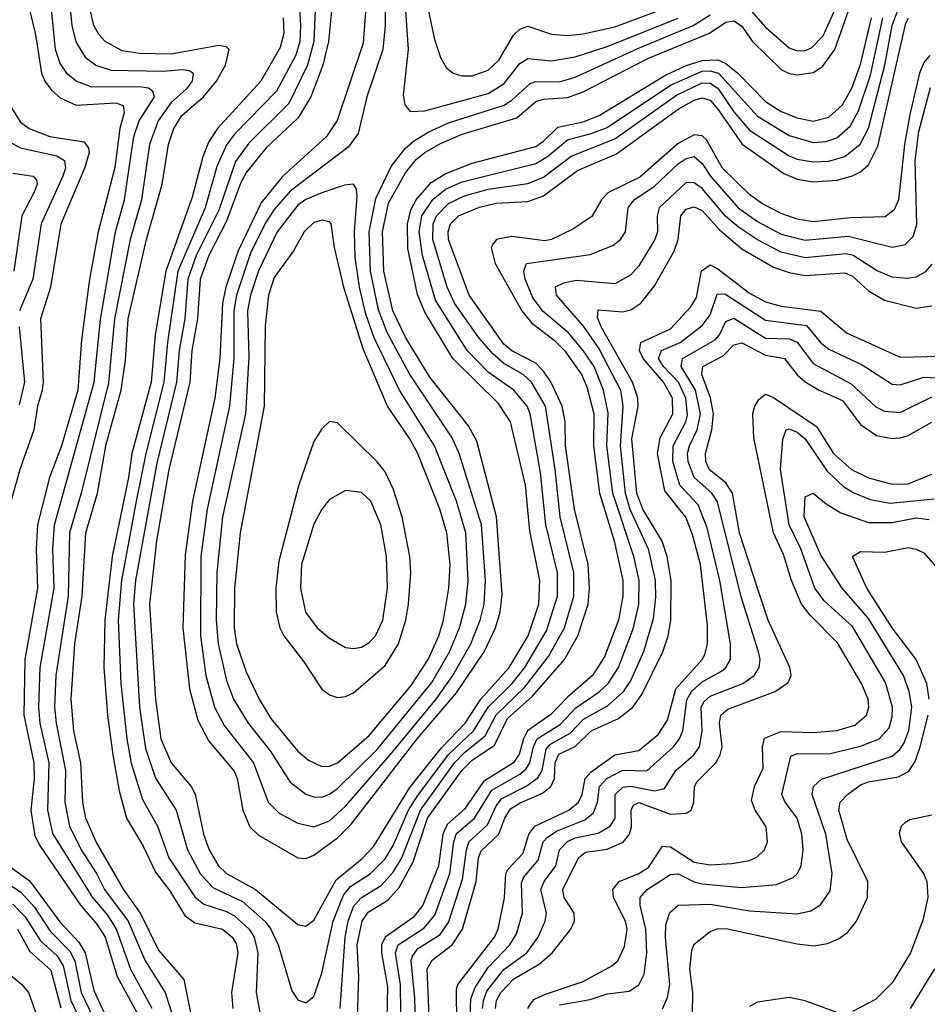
# Model space of a CAD drawing. Header units: inches. Extents: x 884549 to 1028252, y 526810 to 653624.
# Tile 409 of 656: x 915508 to 917798, y 632320 to 634805. Entities that reach past the tile are written whole.
import ezdxf

# ---------------------------------------------------------------- set-up
doc = ezdxf.new("R2010")
doc.units = ezdxf.units.IN
doc.header["$MEASUREMENT"] = 0
doc.layers.add('A9613', color=7, linetype='Continuous')

msp = doc.modelspace()

# ---------------------------------------------------------------- linework, layer by layer
at = {"layer": 'A9613', "color": 5}
for points, elevation in [([(916209.5, 634909.5), (916216.3, 634790), (916214.6, 634750), (916204.9, 634715.1), (916155.5, 634624.5), (916050, 634516), (916030, 634489.5), (916005.5, 634434.5), (915975.9, 634330), (915906.8, 634170), (915880.9, 633990), (915871.6, 633890), (915825.9, 633710), (915802, 633590), (915765, 633390), (915756.3, 633290), (915762.8, 633130), (915778.2, 632990), (915789.1, 632929.1), (915817.3, 632837.3), (915855.1, 632770), (915883.8, 632690), (915950, 632591.2), (915972.6, 632572.6), (916030, 632554.8), (916050, 632543.6), (916086.9, 632510), (916099.1, 632490), (916108.3, 632450), (916104.5, 632350), (916115.1, 632290)], 3040), ([(915842.2, 632310), (915788.2, 632408.2), (915752.2, 632510), (915730, 632544.9), (915692.2, 632590), (915591, 632751), (915578.5, 632810), (915581.8, 632930), (915559, 633030), (915555.6, 633070), (915559.2, 633170), (915594.6, 633370), (915591.2, 633470), (915595.7, 633530), (915695.7, 633890), (915711.8, 634048.2), (915749.8, 634270), (915771.8, 634350), (915795.6, 634510), (915809.6, 634550), (915847.8, 634610), (915843.6, 634623.6), (915832.6, 634632.6), (915810, 634635.9), (915690, 634634.4), (915650.1, 634650), (915627.9, 634667.9), (915610, 634694.1), (915597.6, 634730), (915581.3, 634901.3)], 2940), ([(916300.3, 634890), (916287.2, 634750), (916272.4, 634690), (916242.7, 634610), (916210, 634556.7), (916130, 634481.9), (916079.8, 634420.2), (916066, 634394), (916030, 634296.5), (915985.4, 634210), (915963.5, 634150), (915956.2, 634050), (915941.7, 633970), (915937.4, 633890), (915884.1, 633670), (915853.2, 633490), (915835.2, 633330), (915850.7, 633090), (915863.9, 632990), (915889.7, 632929.7), (915940.4, 632870), (915950.5, 632850.5), (915971.9, 632750), (915985.7, 632710), (916009.4, 632670), (916029.3, 632650), (916102.9, 632610), (916210, 632521.9), (916230, 632517.3), (916250, 632532.3), (916306, 632634), (916372.2, 632687.8), (916401.1, 632718.9), (916492.3, 632867.7), (916572.5, 632967.5), (916632.1, 633030), (916671.9, 633090), (916743.4, 633170), (916791.4, 633250), (916817.8, 633330), (916820.6, 633390), (916795, 633515), (916784.2, 633630), (916746.6, 633790), (916716.2, 633836.2), (916601.2, 633950), (916530, 634066.5), (916511.7, 634111.7), (916487.4, 634227.4), (916486.3, 634290), (916495.1, 634324.9), (916508, 634350), (916546, 634394), (916582.8, 634417.2), (916650, 634443), (916810, 634485.1), (916830, 634498.3), (916866.1, 634533.9), (916930, 634547.6), (916970, 634562.9), (917136.2, 634663.8), (917190, 634689.4), (917230, 634702), (917270, 634703.6), (917290, 634694.3), (917320.2, 634670), (917390, 634598.5), (917430, 634573), (917470, 634557.4), (917510, 634548.9), (917550, 634559.1), (917584, 634590), (917608, 634632), (917630, 634691.9), (917657.5, 634810)], 3080), ([(916477.1, 634890), (916488, 634730), (916475.7, 634615.7), (916479.8, 634590), (916493.3, 634573.3), (916530, 634575.4), (916690, 634618.6), (916730, 634643.3), (916770, 634694.1), (916790, 634707.2), (916850, 634701.3), (916910, 634711.2), (916990, 634737.2), (917170, 634808.6)], 3160), ([(916523.2, 634903.2), (916554.7, 634754.7), (916569.4, 634709.4), (916584.4, 634684.4), (916601.8, 634670), (916623.2, 634663.2), (916650, 634662.9), (916690, 634677.3), (916717.2, 634702.8), (916754.4, 634765.6), (916770, 634781.3), (916790, 634788.4), (916850, 634768.3), (916890, 634765.2), (916930, 634769), (917010, 634787.1), (917150, 634838.8)], 3180), ([(916254.7, 634870), (916250.4, 634750), (916234.3, 634690), (916186.9, 634593.1), (916086.4, 634493.6), (916052.5, 634447.5), (916010, 634323.9), (915953.4, 634210), (915931.7, 634150), (915924.2, 634050), (915909.9, 633970), (915903.8, 633890), (915853.9, 633686.1), (915799.9, 633390), (915794.5, 633330), (915810, 633070), (915825.4, 632965.4), (915850, 632890.7), (915902.4, 632810), (915930.9, 632710), (915963.1, 632650), (915995, 632615), (916070, 632579.6), (916128.2, 632528.2), (916141.8, 632510), (916160.4, 632470), (916194.4, 632354.4), (916210, 632331.6), (916230, 632323.6), (916250, 632339.6), (916252.9, 632347.1), (916270, 632399), (916298.8, 632530), (916324.6, 632595.4), (916342.7, 632617.3), (916393.2, 632650), (916430, 632687.5), (916450, 632720.9), (916489.2, 632810), (916512.8, 632847.2), (916589.6, 632950.4), (916652.8, 633010), (916690.3, 633070), (916750.4, 633129.6), (916782.5, 633170), (916837.7, 633262.3), (916865, 633350), (916865, 633410), (916835.6, 633530), (916822.1, 633662.1), (916796.2, 633810), (916788.2, 633830), (916754.8, 633870), (916690, 633915.6), (916637.4, 633970), (916557.1, 634097.1), (916524.7, 634210), (916515.8, 634270), (916522.3, 634310), (916550, 634351.5), (916582.5, 634377.5), (916624.3, 634395.7), (916810, 634442), (916840, 634460), (916890, 634502), (916950, 634517.4), (916990, 634533.1), (917150, 634639.5), (917230, 634674.9), (917250, 634676.2), (917271.2, 634670), (917370, 634561.8), (917450, 634512.9), (917510, 634495.3), (917542.3, 634497.7), (917570, 634506.9), (917603.6, 634536.4), (917624.8, 634575.2), (917654.7, 634665.3), (917686.4, 634810)], 3060), ([(916383.9, 634870), (916374.2, 634745.8), (916309.3, 634550.7), (916281.9, 634510), (916170.6, 634409.4), (916117.4, 634342.6), (916058.7, 634221.3), (916027.9, 634130), (916019.3, 634090), (916013, 633950), (916000.2, 633850), (915944.1, 633590), (915925.7, 633454.3), (915919.8, 633270), (915936.6, 633116.6), (915957.1, 633037.1), (915984.7, 632984.7), (916048.6, 632908.6), (916056.6, 632890), (916071.1, 632810), (916088.3, 632768.3), (916110, 632746.7), (916210, 632690.1), (916230, 632688.5), (916250, 632696.4), (916310, 632740.2), (916344.7, 632775.3), (916510.8, 632990), (916610, 633105.9), (916679.7, 633210), (916708.6, 633270), (916720.5, 633310), (916725.4, 633354.6), (916711.4, 633550), (916661.2, 633741.2), (916640.3, 633780.3), (916542.7, 633902.7), (916482.3, 634002.3), (916449.8, 634070), (916426.9, 634170), (916423.4, 634270), (916438.1, 634341.9), (916481.2, 634418.8), (916508.1, 634451.9), (916530, 634470), (916570, 634492.8), (916624.2, 634515.8), (916762.6, 634557.4), (916810, 634598.7), (916830, 634604.7), (916890, 634608.9), (916930, 634622.9), (917092.8, 634707.2), (917249.1, 634770.9), (917290, 634798.8), (917310, 634802.4), (917329.1, 634789.1), (917357.4, 634750), (917430, 634679.6), (917450, 634668.9), (917470, 634665.6), (917510, 634671.3), (917533.5, 634686.5), (917565.1, 634730), (917600.8, 634830)], 3120), ([(916429.1, 634870), (916429.8, 634790), (916424.6, 634730), (916383.4, 634610), (916361.9, 634518.1), (916336.4, 634483.6), (916190, 634372.6), (916150, 634326.4), (916127.8, 634292.2), (916090, 634216.2), (916055.1, 634110), (916048.2, 634070), (916048.3, 633950), (916037.1, 633830), (915980.9, 633570), (915964.8, 633450), (915963.6, 633250), (915977.3, 633150), (915999.4, 633070), (916023.7, 633023.7), (916097.4, 632930), (916135, 632830), (916162.7, 632802.7), (916210, 632777.7), (916250, 632767.9), (916290, 632783.2), (916330, 632820.4), (916443, 632950), (916558.8, 633090), (916600.7, 633150), (916646, 633230), (916670.2, 633290), (916679.8, 633330), (916683, 633390), (916673.6, 633530), (916616.8, 633710), (916599.2, 633750), (916491.5, 633911.5), (916435.5, 634015.5), (916413, 634073), (916393.2, 634170), (916390, 634270), (916406.3, 634353.7), (916445.6, 634434.4), (916480.2, 634479.8), (916501.8, 634498.2), (916538.8, 634521.2), (916590, 634544.4), (916730.4, 634589.6), (916750, 634601.6), (916795.7, 634644.3), (916810, 634648.8), (916870, 634648.4), (916910, 634659.6), (917067.8, 634732.2), (917207.6, 634790), (917250, 634817)], 3140), ([(915633.5, 634850), (915638.9, 634790), (915649.2, 634749.2), (915673.3, 634710), (915699.8, 634690), (915738, 634678), (915870, 634674.7), (915919, 634679), (915936.6, 634676.6), (915945.5, 634670), (915942.6, 634650), (915927.5, 634630), (915890, 634596.2), (915857.1, 634550), (915835.6, 634490), (915814.9, 634350), (915786.6, 634250), (915747.3, 634050), (915731.4, 633888.6), (915662.5, 633610), (915633.5, 633510), (915630.4, 633350), (915598.8, 633150), (915595.8, 633070), (915599.3, 633030), (915623.4, 632910), (915621.3, 632830), (915633, 632770), (915662.7, 632710), (915701.8, 632650), (915721.7, 632610), (915781.5, 632530), (915824.1, 632430), (915874.4, 632350), (915925, 632190)], 2960), ([(916316.4, 632310), (916329.4, 632490), (916336.6, 632530), (916351, 632569), (916370, 632589.8), (916419.8, 632620.2), (916450, 632653.3), (916472.1, 632690), (916519.4, 632810), (916604.7, 632930), (916630, 632955.9), (916682.6, 632997.4), (916710, 633050.9), (916781, 633119), (916842.4, 633197.6), (916882.6, 633270), (916906.2, 633350), (916906.5, 633410), (916871.8, 633550), (916859.5, 633670), (916835.1, 633830), (916799.5, 633890), (916778.5, 633910), (916730, 633937.5), (916701.7, 633961.7), (916664.8, 634004.8), (916605.1, 634090), (916586.5, 634130), (916550.7, 634250), (916551.3, 634290), (916559.6, 634310), (916590, 634341.3), (916630, 634360.8), (916690, 634377.1), (916790, 634391.5), (916830, 634408), (916899.2, 634460.8), (917010, 634504.2), (917165.6, 634614.4), (917230, 634645.5), (917250, 634644.5), (917270, 634632), (917310, 634572.4), (917350, 634526.3), (917450, 634461.6), (917470, 634452.8), (917510, 634446), (917550, 634447.7), (917590, 634459.8), (917628.8, 634491.2), (917650, 634531.3), (917691.2, 634690), (917709.5, 634790), (917730, 634844.2)], 3040), ([(917330, 634855.1), (917390, 634786.1), (917450, 634734.2), (917470, 634726.5), (917490, 634726.9), (917506.1, 634733.9), (917535.5, 634764.5), (917574.2, 634850)], 3140), ([(915532.8, 634830), (915547.7, 634767.8), (915562.8, 634670), (915570.7, 634650), (915587.5, 634627.5), (915610, 634607.6), (915650, 634589.3), (915750, 634595.2), (915768.6, 634588.6), (915771.2, 634570), (915760.5, 634530), (915747.7, 634432.3), (915706.1, 634270), (915683.7, 634150), (915663.3, 633996.7), (915654.6, 633870), (915612.8, 633730), (915582.9, 633650), (915552.5, 633530), (915548.9, 633470), (915552.7, 633370), (915520.9, 633190), (915517.8, 633050), (915543.2, 632930), (915544.2, 632890), (915536, 632810), (915545.6, 632745.6), (915559, 632719), (915661, 632570), (915702.4, 632522.4), (915723.5, 632490), (915753.3, 632390), (915808, 632290)], 2920), ([(915945.3, 632270), (915922.9, 632382.9), (915858.1, 632458.1), (915812.5, 632550), (915770, 632610.5), (915700.8, 632730), (915674.9, 632790), (915666.8, 632830), (915662.2, 632930), (915644.2, 633010), (915637.2, 633090), (915646.7, 633230), (915665.1, 633350), (915674.7, 633510), (915703.8, 633610), (915726.3, 633733.7), (915763.7, 633870), (915774.6, 633945.4), (915781.6, 634050), (915827.4, 634250), (915866.9, 634390), (915883.5, 634490), (915896.3, 634530), (915916.5, 634563.5), (915971.3, 634610), (916004.5, 634650), (916027.3, 634690), (916036.1, 634730), (916030, 634736.9), (916010, 634740.1), (915890, 634718.2), (915810, 634719.7), (915766.6, 634726.6), (915723.3, 634750), (915707.3, 634767.3), (915695.1, 634790), (915685.4, 634830)], 2980), ([(916172.9, 634810), (916174, 634770), (916165.2, 634734.8), (916116.4, 634650), (916007.2, 634530), (915984.1, 634495.9), (915970, 634459.1), (915943.3, 634356.7), (915876.4, 634170), (915849.3, 634010), (915839.3, 633890), (915790.4, 633710), (915782.2, 633650), (915741.3, 633450), (915722.3, 633290), (915719.7, 633170), (915729, 633050), (915742.7, 632950), (915759.1, 632859.1), (915777.5, 632790), (915819.3, 632719.3), (915850, 632654.1), (915886.8, 632606.8), (915924.4, 632544.4), (915950, 632525.5), (916019.6, 632510), (916044.3, 632490), (916053.7, 632473.7), (916058.6, 632450), (916042.5, 632350), (916045.3, 632310)], 3020), ([(916360.6, 632290), (916363.4, 632390), (916359.3, 632470), (916371.8, 632530), (916387.6, 632552.4), (916436.7, 632583.3), (916465.1, 632614.9), (916500.5, 632679.5), (916537.3, 632790), (916623.4, 632910), (916650, 632936.4), (916705.7, 632974.3), (916738.9, 633041.1), (916802.3, 633097.7), (916883, 633190), (916916.7, 633250), (916942.8, 633330), (916945.8, 633370), (916942.5, 633430), (916908, 633570), (916885.6, 633730), (916884.4, 633790), (916877.1, 633830), (916849.2, 633889.2), (916830, 633918.4), (916810, 633937.9), (916750, 633969.1), (916730, 633986.1), (916641.7, 634110), (916590, 634250), (916588.9, 634270), (916595.4, 634290), (916615.4, 634310), (916667.9, 634332.1), (916710, 634341.6), (916790, 634346.4), (916830, 634360.7), (916915.7, 634424.3), (917013.9, 634466.1), (917170, 634579.2), (917210, 634602), (917230, 634607.9), (917250, 634601.5), (917270, 634579.4), (917331.1, 634491.1), (917436.7, 634416.7), (917470, 634402.7), (917510, 634395.6), (917570, 634399.9), (917610, 634410.6), (917630, 634420.7), (917650, 634438.8), (917673.8, 634486.2), (917744, 634796), (917751.1, 634808.9)], 3020), ([(917805.1, 634714.9), (917790, 634697.2), (917779, 634670), (917754.6, 634565.4), (917740.8, 634490), (917726, 634350), (917715.2, 634324.8), (917692.3, 634307.7), (917604.7, 634304.7), (917510, 634295), (917470, 634301.5), (917430, 634315.5), (917380.9, 634340.9), (917350, 634364), (917281.9, 634430), (917241.5, 634501.5), (917230, 634511.7), (917210, 634514.6), (917170, 634492.2), (917072.5, 634407.5), (916992.3, 634367.7), (916975.9, 634350), (916952, 634308), (916903.4, 634276.6), (916850, 634250.4), (916833.3, 634246.7), (916750, 634257.6), (916710.7, 634250), (916701.7, 634238.3), (916697.3, 634230), (916707.9, 634190), (916775.1, 634070), (916799.7, 634039.7), (916856.5, 633996.5), (916882.9, 633970), (916926, 633910), (916938.8, 633878.8), (916956.9, 633810), (916956.1, 633730), (916971.3, 633610), (917008.3, 633490), (917030.2, 633390), (917030, 633350), (917019.4, 633290), (916983.3, 633196.7), (916953.7, 633150), (916890, 633095), (916848.5, 633051.5), (916789.4, 633010.6), (916779, 632990), (916768.7, 632951.3), (916753.6, 632930), (916677.9, 632882.1), (916630, 632812.9), (916586.3, 632773.7), (916575.7, 632750), (916564.7, 632670), (916525, 632570), (916500.5, 632539.5), (916429.8, 632490), (916421.2, 632470), (916420.6, 632450), (916435.9, 632364.1), (916433.5, 632246.5)], 2980), ([(916470.7, 632230), (916468.4, 632370), (916456.1, 632450), (916463, 632470), (916527.5, 632512.5), (916555.1, 632544.9), (916593.3, 632650), (916603, 632730), (916610, 632751.2), (916655.5, 632790), (916699.7, 632860.3), (916770, 632900.6), (916785.7, 632914.3), (916795.1, 632930), (916804.2, 632970), (916814, 632990), (916872.4, 633027.6), (916911.4, 633068.6), (916970, 633108.5), (916993.2, 633130), (917018.8, 633170), (917057.1, 633270), (917070, 633330), (917071.2, 633390), (917058, 633450), (917004.4, 633610), (916989.6, 633730), (916992.7, 633812.7), (916981.3, 633870), (916957.2, 633930), (916930, 633970.3), (916893.6, 634013.6), (916828.7, 634068.7), (916803.1, 634103.1), (916783.2, 634150), (916780.1, 634170), (916786.6, 634190), (916947.2, 634212.8), (917005.1, 634234.9), (917023.8, 634250), (917036.4, 634270), (917043.6, 634330), (917058.6, 634350), (917110, 634384.5), (917170, 634441), (917190, 634454.8), (917210, 634459.4), (917230, 634442.4), (917251.4, 634410), (917321.2, 634330), (917370, 634295.6), (917430, 634263.5), (917490, 634248.3), (917598.3, 634258.3), (917709.4, 634230.6), (917742.4, 634237.6), (917762.4, 634257.6), (917772.2, 634287.8), (917768.2, 634450), (917777.1, 634522.9), (917806.4, 634633.6)], 2960), ([(915485.4, 634585.4), (915510, 634546), (915531.8, 634530), (915583.5, 634510), (915670, 634496.8), (915681.1, 634481.1), (915683.4, 634470), (915671.8, 634431.8), (915611.3, 634288.7), (915585.2, 634130), (915560.2, 634050), (915567.3, 633890), (915564.7, 633870), (915552.9, 633830), (915543.6, 633770), (915507.8, 633670), (915463.6, 633510)], 2880), ([(915478.6, 634498.6), (915510, 634481.7), (915601.1, 634461.1), (915620.8, 634450), (915623.5, 634430), (915616.3, 634410), (915562, 634290), (915540.6, 634150), (915507.2, 634070)], 2860), ([(915490, 634417.5), (915541.3, 634410), (915550, 634400.4), (915551.9, 634390), (915544.5, 634370), (915513, 634310), (915493, 634170)], 2840), ([(917810, 634188.1), (917792.4, 634167.6), (917770, 634155.5), (917748.4, 634151.6), (917710, 634155.3), (917670, 634172.4), (917611.1, 634210), (917593.9, 634213.9), (917490, 634204.1), (917430, 634218.5), (917370, 634249.8), (917321.7, 634281.7), (917289.3, 634309.3), (917230, 634378.9), (917210, 634393.4), (917190, 634394), (917121.7, 634330), (917116.6, 634310), (917117.2, 634270), (917111, 634250), (917070, 634183.5), (917050, 634160.9), (917010, 634138.7), (916912.8, 634147.2), (916879.9, 634140.1), (916859.5, 634130), (916861.3, 634110), (916930, 634031.9), (916970, 633973.8), (917024.2, 633870), (917030.3, 633830), (917023, 633730), (917035.5, 633610), (917048, 633570), (917093.9, 633470), (917111.8, 633390), (917112.7, 633347.3), (917106.8, 633293.2), (917081.9, 633210), (917050, 633138.5), (917030, 633107.8), (916990, 633072.5), (916930, 633039), (916896.5, 633003.5), (916844.6, 632975.4), (916835.9, 632964.1), (916825.2, 632910), (916814, 632890), (916790, 632872.6), (916722.4, 632837.6), (916710, 632822), (916687.3, 632772.7), (916641.6, 632730), (916634.4, 632710), (916624.4, 632635.6), (916590, 632528.3), (916566.5, 632493.5), (916510, 632458.5), (916498.3, 632441.7), (916494.8, 632430), (916504.1, 632335.9), (916507.3, 632212.7)], 2940), ([(916545.1, 632190), (916535.8, 632410), (916548.3, 632431.7), (916599.3, 632470), (916625, 632510), (916659.9, 632630), (916665.7, 632690), (916672.5, 632707.5), (916716.6, 632750), (916731.9, 632790), (916746.5, 632813.5), (916771, 632829), (916827, 632853), (916848.1, 632870), (916857.3, 632890), (916859.4, 632930), (916868.3, 632951.7), (916910, 632970.9), (916950.3, 633010), (917018.9, 633041.1), (917055.3, 633070), (917077.9, 633102.1), (917131, 633210), (917144.8, 633250), (917151.4, 633288.6), (917151.9, 633390), (917141.8, 633450), (917129.1, 633489.1), (917080.4, 633570), (917065.7, 633610), (917052.9, 633747.1), (917068.8, 633830), (917068, 633850), (917054.6, 633890), (916975.4, 634030), (916966.4, 634053.6), (916967.6, 634072.4), (917030, 634068), (917050, 634072.6), (917075.8, 634090), (917110, 634133.6), (917159.3, 634220.7), (917170, 634250), (917176.4, 634310), (917190, 634327), (917210, 634332.8), (917230, 634323.6), (917274.3, 634274.3), (917330, 634226.4), (917410, 634180.1), (917450, 634166.6), (917490, 634159.7), (917590, 634166.1), (917610, 634157.6), (917650, 634120.4), (917690, 634096.9), (917770, 634077.1), (917810, 634082.5)], 2920), ([(916610.7, 632270), (916610, 632358.4), (916613.5, 632370), (916706, 632490), (916715.1, 632510), (916731.1, 632588.9), (916734.8, 632650), (916739.8, 632660.2), (916778, 632702), (916793, 632750), (916807.8, 632770), (916893.5, 632810), (916918.4, 632830), (916927.4, 632850), (916935.2, 632890), (916950, 632906.5), (917010, 632949.8), (917070, 632960.8), (917119.2, 633000.8), (917142.6, 633037.4), (917163.8, 633116.2), (917229.9, 633190), (917237, 633203), (917243.6, 633230), (917243.7, 633276.3), (917225.8, 633430), (917205.7, 633505.7), (917189.2, 633549.2), (917136.3, 633616.3), (917117.8, 633710), (917124, 633750), (917156.5, 633810), (917155.1, 633850), (917132.9, 633890), (917080.9, 633950), (917071.9, 633970), (917075, 633990), (917150, 634025), (917200.4, 634079.6), (917215.9, 634104.1), (917228.7, 634171.3), (917250, 634186), (917270, 634176.6), (917350, 634114.8), (917390, 634092.6), (917430, 634081.8), (917529.6, 634069.6), (917594.8, 634014.8), (917730, 633953.1), (917830, 633955.5)], 2880), ([(916644.4, 632290), (916646.2, 632333.8), (916657.1, 632362.9), (916690, 632412.8), (916744.6, 632470), (916761.8, 632498.2), (916776.4, 632550), (916774.2, 632625.8), (916779.6, 632640.4), (916816, 632684), (916829.3, 632730), (916838.7, 632741.3), (916862.7, 632757.3), (916934, 632786), (916956.2, 632803.8), (916966.3, 632830), (916971.2, 632870), (916989.3, 632890), (917030, 632910.7), (917090.2, 632909.8), (917158.1, 632970), (917173.2, 632990), (917181.3, 633010), (917191.3, 633088.7), (917203.2, 633110), (917230, 633133.6), (917279, 633161), (917289.9, 633170), (917301.4, 633190), (917301.8, 633230), (917274.6, 633390), (917243, 633523), (917220.4, 633580.4), (917173.9, 633630), (917156.4, 633690), (917157.4, 633730), (917188.6, 633790), (917192.8, 633807.2), (917189.3, 633850), (917170.3, 633890), (917132.6, 633930), (917120.4, 633950), (917127.2, 633970), (917174.6, 633990), (917230, 634032.9), (917250, 634060.4), (917267.9, 634112.1), (917287.2, 634112.8), (917390, 634046.4), (917493.6, 634033.6), (917529.3, 633989.3), (917550, 633973.2), (917634, 633934), (917710, 633885.6), (917730, 633883.7), (917790, 633903.1), (917870, 633898.3)], 2860), ([(916675.5, 632310), (916678.2, 632330), (916687, 632353), (916730, 632408.3), (916787.3, 632450), (916816.5, 632490), (916833.7, 632530), (916837.3, 632550), (916822.7, 632610), (916831.4, 632630), (916860.7, 632670), (916870.2, 632710), (916890, 632731.4), (916910, 632740.2), (916967.5, 632752.5), (916997.6, 632770), (917010.2, 632790), (917010.5, 632850), (917030, 632868.2), (917050, 632871), (917110, 632858.9), (917135.4, 632864.6), (917163.8, 632910), (917209.2, 632950), (917223.4, 632970), (917230.4, 633009.6), (917227.8, 633070), (917235.4, 633084.6), (917250, 633097.7), (917332.6, 633130), (917361.1, 633150), (917374.2, 633170), (917376.2, 633190), (917372.2, 633210), (917328.6, 633348.6), (917268.5, 633588.5), (917254.6, 633610), (917209.8, 633649.8), (917194.9, 633690), (917193.5, 633710), (917198.3, 633730), (917217.2, 633770), (917225.7, 633810), (917213.1, 633870), (917176.9, 633930), (917180.8, 633950), (917262.6, 633997.4), (917274, 634010), (917290, 634043.1), (917310, 634051.4), (917390, 634001.3), (917450, 633999.3), (917470, 633991.2), (917510, 633937.6), (917606.2, 633886.2), (917668.4, 633828.4), (917690, 633816.7), (917730, 633813.9), (917810, 633853.3)], 2840), ([(915506.1, 634030), (915519.8, 633890), (915506.6, 633833.4)], 2860), ([(916708.6, 632310), (916711.3, 632330), (916721.7, 632350), (916755.2, 632384.8), (916818.4, 632421.6), (916851.7, 632450), (916899.1, 632510), (916908, 632530), (916907.1, 632550), (916882.2, 632590), (916878.5, 632610), (916918.4, 632690), (916935.9, 632704.1), (916990, 632712), (917030.6, 632729.4), (917046.7, 632750), (917052.1, 632767.9), (917050.9, 632810), (917057.3, 632822.7), (917070, 632829.1), (917150, 632800.4), (917190, 632802.3), (917202.7, 632810), (917209, 632830), (917210.6, 632870), (917217.2, 632882.8), (917264.6, 632930), (917275.9, 632950), (917280.3, 632970), (917273.8, 633030), (917276.9, 633050), (917295.1, 633064.9), (917414.5, 633110), (917447.3, 633132.7), (917454.6, 633150), (917451.2, 633170), (917396.7, 633290), (917369.9, 633370.1), (917324.4, 633510), (917306.4, 633610), (917290, 633636.4), (917248.9, 633668.9), (917239.7, 633690), (917239, 633710), (917254.2, 633770), (917258.4, 633810), (917251.1, 633851.1), (917229.1, 633910), (917232.1, 633930), (917283.2, 633956.8), (917310, 633984.2), (917330, 633989.8), (917390, 633958.8), (917437.6, 633950), (917470, 633908.8), (917490, 633891.3), (917525.4, 633870), (917584, 633844), (917630, 633783.7), (917670, 633756), (917710, 633748.2), (917730, 633749.4), (917750, 633755.3), (917810, 633789.3)], 2820), ([(916790.5, 632310), (916797.5, 632322.5), (916807.1, 632332.9), (916834.5, 632345.5), (916930, 632378.2), (917002.6, 632417.4), (917017.5, 632430), (917034.3, 632465.7), (917041, 632510), (917036.9, 632530), (917006.5, 632590), (917005.1, 632610), (917020.7, 632630), (917070, 632650), (917094.8, 632665.2), (917130, 632719), (917150, 632717.3), (917210, 632678.8), (917250, 632672.4), (917304.7, 632675.3), (917350, 632683.4), (917368.4, 632691.6), (917387.2, 632710), (917395.3, 632730), (917391.8, 632768.2), (917364.3, 632810), (917354.9, 632834.9), (917362.3, 632870), (917383.8, 632916.2), (917382.2, 632970), (917387.9, 632992.1), (917430, 633008.8), (917510, 633006.1), (917570, 633011.3), (917615.5, 633024.5), (917644.9, 633050), (917650.9, 633070), (917649.6, 633090), (917632.6, 633130), (917572.1, 633232.1), (917502.5, 633302.5), (917481, 633330), (917455.4, 633390), (917435.1, 633455.1), (917410, 633510), (917360.7, 633750), (917358.4, 633810), (917363.1, 633830), (917373.1, 633846.9), (917390, 633859.8), (917410, 633851.8), (917518.5, 633778.5), (917561.9, 633710), (917607.4, 633670), (917650, 633648.7), (917710, 633633), (917750, 633633.6), (917810, 633657.8)], 2780), ([(916870, 632318.7), (916947.4, 632332.6), (916990, 632346.9), (917046.2, 632353.8), (917070.5, 632369.5), (917084, 632396), (917090.2, 632449.8), (917088.4, 632510), (917073.6, 632570), (917073.3, 632590), (917091.6, 632610), (917150, 632648), (917170, 632649.1), (917210, 632629), (917230, 632623.9), (917330, 632615.4), (917417.4, 632622.6), (917459.6, 632640.4), (917470.4, 632650), (917480.4, 632670), (917485, 632710), (917481.4, 632750), (917470, 632789.8), (917440.1, 632830), (917431.6, 632850), (917453.9, 632946.1), (917470, 632953.1), (917550, 632952.6), (917630, 632971.4), (917677.1, 632990), (917701.9, 633018.1), (917710, 633045.3), (917710.5, 633070), (917692.7, 633132.7), (917610, 633273.5), (917538.2, 633338.2), (917514.4, 633370), (917479.3, 633470), (917450.2, 633530), (917428.1, 633670), (917433.7, 633746.3), (917441.8, 633770), (917450, 633772.7), (917470, 633763.8), (917490, 633747.6), (917545.3, 633665.3), (917587, 633627), (917611.5, 633611.5), (917654.1, 633594.1), (917704.5, 633584.5), (917816, 633596)], 2760), ([(917130, 632308.9), (917142.9, 632337.1), (917148.4, 632370), (917137.3, 632490), (917138.6, 632521.4), (917148.4, 632551.6), (917170, 632570.6), (917250, 632572.8), (917350, 632556.5), (917470, 632548.9), (917504.1, 632555.9), (917528.9, 632571.1), (917553.1, 632606.9), (917558.2, 632650), (917542.1, 632750), (917508.1, 632850), (917510.9, 632870), (917531.7, 632888.3), (917710, 632946.4), (917730, 632963.8), (917739.7, 632980.3), (917751.5, 633011.5), (917759, 633070), (917752.6, 633110), (917738.5, 633150), (917650, 633294.1), (917583.5, 633370), (917530, 633453.9), (917487.4, 633550), (917490, 633601.1), (917510, 633610.1), (917543.1, 633583.1), (917580.5, 633560.5), (917650, 633536.1), (917710, 633535.7), (917770, 633547.9), (917803.3, 633543.3)], 2740), ([(917803.4, 633090), (917797.1, 633130), (917770.7, 633190), (917710, 633270.6), (917645.7, 633370), (917610, 633450.4), (917630, 633462.6), (917690, 633461.4), (917750, 633473), (917770, 633469.2), (917790, 633459.6), (917831.9, 633411.9)], 2720), ([(917205.4, 632294.6), (917206.7, 632350), (917199.2, 632410), (917203.7, 632456.3), (917210, 632471.8), (917250, 632504.2), (917269.3, 632510.7), (917290, 632511.3), (917470, 632472.7), (917512.1, 632467.9), (917546.3, 632473.7), (917574.5, 632485.5), (917597.5, 632502.5), (917619.4, 632530), (917647.1, 632590), (917648.1, 632630), (917596.4, 632736.4), (917574.9, 632810), (917578.1, 632830), (917596.6, 632850), (917630, 632873.8), (917650, 632882), (917725.5, 632894.5), (917751.6, 632908.4), (917767.4, 632932.6), (917780.7, 632970), (917800.4, 633050)], 2720), ([(917810, 632797.7), (917754.5, 632785.5), (917741.7, 632778.3), (917732.5, 632770), (917727.7, 632752.3), (917732.8, 632730), (917789, 632650), (917797.1, 632630), (917799.9, 632590), (917787.5, 632532.5), (917756.2, 632450), (917710, 632374.3), (917667.7, 632332.3), (917610, 632301.7)], 2680), ([(915451.1, 632691.1), (915532.2, 632632.2), (915608.6, 632528.6), (915657.2, 632477.2), (915672.9, 632450), (915694.7, 632354.7), (915743.3, 632250)], 2880), ([(915470, 632629.8), (915510, 632603.7), (915545, 632565), (915584.9, 632504.9), (915634.4, 632454.4), (915646.6, 632430), (915662.5, 632350), (915704.3, 632264.3)], 2860), ([(915490, 632572.6), (915521.3, 632541.3), (915560.3, 632480.3), (915602.2, 632442.2), (915617.6, 632417.6), (915637, 632330), (915685, 632230)], 2840), ([(915501.7, 632510), (915533.6, 632453.6), (915586.6, 632406.6), (915611.3, 632311.3)], 2820), ([(915467.8, 632407.8), (915513.3, 632370), (915530, 632350.1), (915579.4, 632210)], 2780), ([(917816.8, 632410), (917754.9, 632310)], 2660), ([(917570, 632299.2), (917490, 632329), (917450, 632337.6), (917370, 632325.9), (917350, 632314.8)], 2680)]:
    msp.add_lwpolyline(points, dxfattribs=dict(at, elevation=elevation))
for points, elevation in [([(916349.8, 634389.8), (916327.2, 634387.2), (916270, 634368), (916230, 634350.9), (916210, 634337), (916157.2, 634270), (916110, 634171.6), (916089.9, 634110), (916082.7, 634070), (916085.6, 633954.4), (916077.7, 633810), (916019.7, 633550), (916005.1, 633410), (916003.9, 633290), (916008.3, 633230), (916030, 633137.8), (916047.7, 633090), (916084.3, 633030), (916139.8, 632959.8), (916190, 632880.7), (916230, 632850.5), (916250, 632843.5), (916270, 632843.2), (916290, 632850.4), (916310, 632864.5), (916410, 632963.6), (916547.5, 633132.5), (916592.6, 633210), (916617.6, 633270), (916633.5, 633330), (916640, 633390), (916633.4, 633510), (916610, 633589.9), (916554.4, 633730), (916466.2, 633870), (916402.5, 634002.5), (916381.6, 634061.6), (916365, 634130), (916354.4, 634205.6), (916352.7, 634270), (916359.3, 634359.3), (916357.4, 634377.4)], 3160), ([(916270, 634299.4), (916250, 634293.5), (916225.4, 634270), (916198.4, 634221.6), (916150, 634154.3), (916135.6, 634110), (916127.4, 634032.6), (916124.3, 633830), (916063.9, 633510), (916049.8, 633370.2), (916048.9, 633270), (916054.5, 633230), (916079.4, 633159.4), (916112.4, 633090), (916141.3, 633041.3), (916210, 632959), (916236.3, 632936.3), (916270, 632920.7), (916290, 632921.2), (916310, 632929.4), (916390, 632998.5), (916495.5, 633124.5), (916538.4, 633190), (916565.8, 633250), (916577.4, 633290), (916591.2, 633370), (916593.8, 633430), (916585.5, 633510), (916567.9, 633570), (916511.7, 633711.7), (916491, 633750), (916435.7, 633830), (916374.2, 633974.2), (916326.3, 634126.3), (916302.2, 634230), (916293.6, 634290), (916290, 634294.9)], 3180), ([(916290, 633791.2), (916270, 633772.8), (916250, 633740.5), (916211.6, 633628.4), (916161.6, 633438.4), (916154.1, 633370), (916155.1, 633310), (916164.6, 633270), (916174.1, 633250), (916224.7, 633184.7), (916270, 633115.3), (916290, 633101.1), (916310, 633094.6), (916330, 633097), (916350, 633106.1), (916430, 633175.6), (916463.4, 633230), (916482.2, 633290), (916489.4, 633330), (916494.8, 633410), (916492.3, 633450), (916473.3, 633550), (916450, 633620.9), (916430, 633664.3), (916410, 633689.5), (916310, 633788)], 3220), ([(916330, 633616.5), (916290, 633594), (916270, 633569.8), (916250, 633531.7), (916218.8, 633430), (916216.1, 633370), (916229.2, 633310), (916258.4, 633270), (916290, 633243.9), (916330, 633220.8), (916350, 633218), (916370, 633221.8), (916390, 633233.2), (916405.8, 633250), (916424.6, 633290), (916435.8, 633370), (916433.2, 633450), (916418.9, 633530), (916393.8, 633590), (916370, 633611.9)], 3240)]:
    msp.add_lwpolyline(points, close=True, dxfattribs=dict(at, elevation=elevation))

doc.saveas('drawing.dxf')
